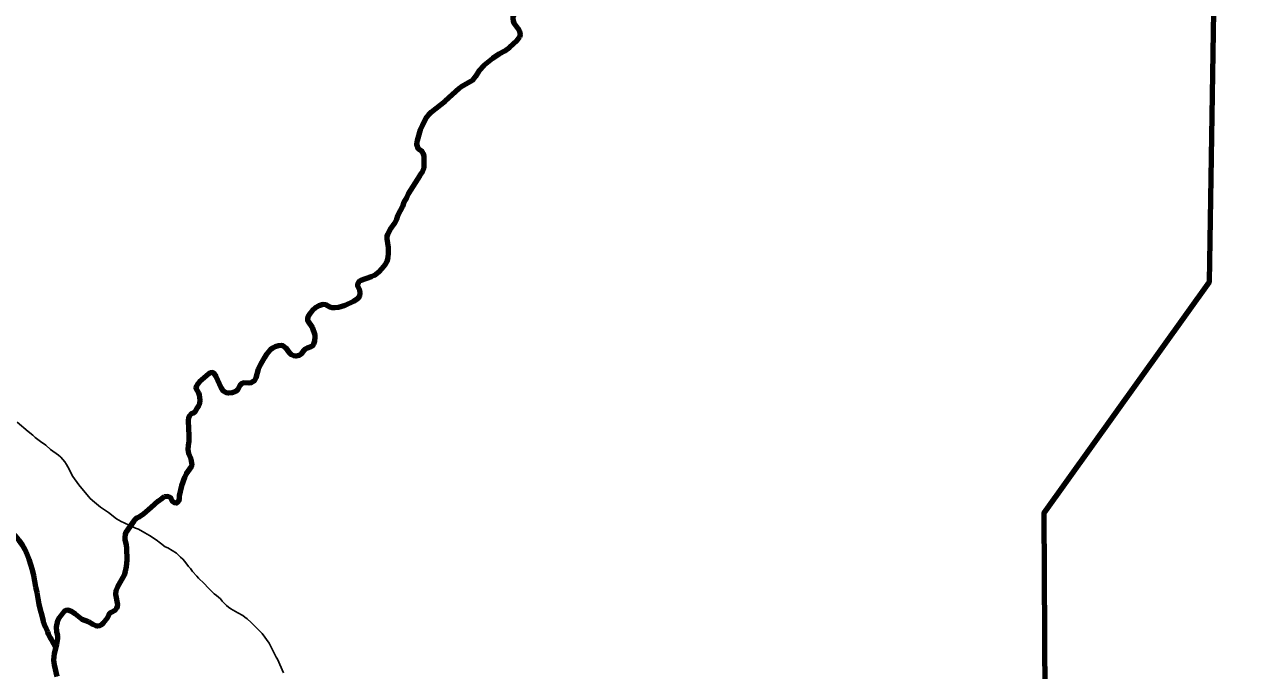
# Model space of a CAD drawing. Extents: x 553962 to 842807, y 8883888 to 9032388.
# Drawn here: x 621164 to 637499, y 8956284 to 8964968 of the extents above; entities that cross this region are included whole.
import ezdxf

# ---------------------------------------------------------------- set-up
doc = ezdxf.new("R2010")
doc.units = 0
doc.header["$LTSCALE"] = 200
for name, color, linetype, lineweight in [('12', 7, 'Continuous', 25), ('24', 7, 'Continuous', 25), ('9', 7, 'Continuous', 90)]:
    doc.layers.add(name, color=color, linetype=linetype, lineweight=lineweight)

msp = doc.modelspace()

# ---------------------------------------------------------------- linework, layer by layer
at = {"layer": '12'}
msp.add_lwpolyline([(621067.6, 8959622.4), (621213.8, 8959498.5), (621277.5, 8959446.5), (621310.7, 8959416.5), (621378.9, 8959364.5), (621451.2, 8959312.6), (621517.4, 8959257.6), (621620.6, 8959177.6), (621652, 8959151.6), (621681.1, 8959122.6), (621709.4, 8959090.6), (621730.8, 8959055.6), (621766, 8958989.6), (621797.6, 8958926.5), (621816.7, 8958894.5), (621897.9, 8958779.4), (622047.1, 8958598.4), (622104.4, 8958547.4), (622189, 8958482.4), (622295.2, 8958408.5), (622402.8, 8958323.5), (622432, 8958306.5), (622464.2, 8958290.6), (622503.3, 8958272.6), (622656.9, 8958198.7), (622695.9, 8958184.8), (622781.7, 8958137.8), (622814.5, 8958116.8), (622845, 8958100.9), (622933, 8958040.9), (622994, 8957997), (623055.6, 8957949), (623090.1, 8957935), (623208.6, 8957861.1), (623261.3, 8957811.1), (623293.1, 8957783.1), (623319, 8957753.1), (623370.1, 8957684.1), (623394.1, 8957657.1), (623423, 8957618), (623480.8, 8957556), (623503.5, 8957528), (623577.3, 8957455), (623634.3, 8957397), (623656.2, 8957377), (623681.5, 8957349), (623715.2, 8957318), (623746.4, 8957294), (623796.4, 8957250.1), (623820, 8957220), (623881.1, 8957162.1), (623907.7, 8957139.1), (623938.3, 8957116.1), (624032.6, 8957060.1), (624097.3, 8957025.2), (624126.4, 8957005.2), (624156.6, 8956982.2), (624209.6, 8956933.2), (624300.1, 8956843.2), (624356.6, 8956783.2), (624452.3, 8956653.2), (624547.5, 8956464), (624563.3, 8956437), (624643.8, 8956253.8)], dxfattribs=at)
at = {"layer": '24'}
for points in [[(627864.4, 8965796.7), (627870.8, 8965773.8), (627867.2, 8965732.7), (627839, 8965684.6), (627827.1, 8965654.5), (627811.8, 8965541.3), (627811.5, 8965505.3), (627817.4, 8965449.2), (627838.1, 8965372.1), (627841, 8965321), (627826.7, 8965271.9), (627798.1, 8965236.8), (627783.4, 8965207.8), (627766.8, 8965123.6), (627733.2, 8965082.5), (627726.4, 8965067.5), (627723.3, 8965046.4), (627728.3, 8965015.4), (627739.7, 8964986.4), (627792.5, 8964916.3), (627811.7, 8964876.3), (627823.6, 8964830.2), (627816, 8964796.2)], [(627816, 8964796.2), (627816, 8964796.2), (627780.2, 8964746.1), (627680.5, 8964655.8), (627612, 8964609.6), (627536.8, 8964566.4), (627449.5, 8964509.2), (627333.7, 8964414.8), (627272.4, 8964348.6), (627225, 8964267.4), (627185.5, 8964217.3), (627032.1, 8964127.9), (627004.7, 8964107.8), (626815.8, 8963934.3), (626629.8, 8963789.7), (626590.1, 8963751.6), (626566.7, 8963720.5), (626506, 8963608.3), (626480.1, 8963551.1), (626439.9, 8963406.8), (626430.6, 8963358.8), (626441.2, 8963331.8), (626448.8, 8963299.7), (626457.1, 8963293.7), (626491.3, 8963272.5), (626505.7, 8963251), (626515.9, 8963242.8), (626529.7, 8963201.7), (626531.3, 8963131.3), (626529.2, 8963109.8), (626529.5, 8963038.6), (626501.7, 8962971.9), (626473.9, 8962938.6), (626318.3, 8962688.6), (626296, 8962638.6), (626262.7, 8962577.5), (626240.4, 8962522), (626212.7, 8962460.8), (626174.8, 8962393.8), (626164.1, 8962350.8), (626134.9, 8962291.6), (626076.5, 8962209.4), (626043, 8962145.2), (626033.4, 8962116.2), (626031, 8962086.1), (626050.8, 8961971), (626052.2, 8961893.9), (626043.5, 8961829.8), (626030, 8961782.7), (626007.6, 8961741.6), (625960.4, 8961681.4), (625923.5, 8961643.3), (625862.9, 8961595.1), (625822.7, 8961574), (625681.1, 8961524.7), (625666.2, 8961515.7), (625650, 8961497.6), (625640, 8961477.6), (625636.3, 8961455.5), (625664.5, 8961397.5), (625669.9, 8961359.4), (625663.1, 8961316.3), (625644, 8961283.3), (625582.5, 8961243.1), (625473.5, 8961191.8)], [(625473.5, 8961191.8), (625385.3, 8961162.7), (625335.4, 8961158.6), (625297, 8961160.5), (625268.2, 8961168.5), (625214.1, 8961198.5), (625173.4, 8961205.4), (625117.9, 8961186.3), (625078.9, 8961163.2), (625027.5, 8961119), (625000.9, 8961089), (624975.3, 8961048.8), (624966.1, 8961016.8), (624966.2, 8960999.8), (624973, 8960982.7), (625029.9, 8960900.7), (625064.6, 8960798.6), (625067, 8960768.6), (625061.1, 8960709.5), (625046, 8960671.4), (625027.5, 8960644.3), (625011.3, 8960634.2), (624961, 8960619.2), (624936.3, 8960606.1), (624912, 8960582), (624879.5, 8960536.9), (624854.3, 8960516.8), (624811.3, 8960509.7), (624784.5, 8960512.7), (624750.7, 8960527.7), (624725.6, 8960556.7), (624680, 8960618.7), (624640.1, 8960648.7), (624615.7, 8960653.7), (624577.3, 8960648.6), (624531.2, 8960635.5), (624496.8, 8960619.4)], [(624496.8, 8960619.4), (624466.5, 8960595.3), (624466.5, 8960595.3), (624418.2, 8960536.2), (624388.4, 8960493.1), (624334.1, 8960398.8), (624304.9, 8960334.7), (624271.6, 8960219.4), (624255.9, 8960184.4), (624237, 8960167.3), (624209.4, 8960152.2), (624177.8, 8960149.2), (624105.6, 8960150.1), (624084, 8960144), (624056.4, 8960117.9), (624029.7, 8960062.8), (624008.5, 8960040.7), (623952.6, 8960017.6), (623906.6, 8960011.5), (623879.7, 8960018.5), (623839.9, 8960041.5), (623809.1, 8960087.5), (623742.1, 8960236.6), (623708.6, 8960280.6), (623691, 8960291.6), (623663.5, 8960287.6), (623642.3, 8960274.5), (623518.1, 8960166.2), (623487.9, 8960132.1), (623473.9, 8960107), (623469.3, 8960080), (623503, 8960016.9), (623511.8, 8959991.9), (623518.8, 8959918.8), (623515.2, 8959871.7), (623503, 8959841.6), (623483.8, 8959814.6), (623458.3, 8959764.4), (623435.3, 8959743.4), (623405.8, 8959733.3), (623380.1, 8959708.2), (623370, 8959684.2), (623363, 8959639.1), (623374, 8959437.8), (623371.3, 8959365.7), (623362.7, 8959309.6), (623359.5, 8959254.5), (623367, 8959203.4), (623399.7, 8959131.4), (623414.8, 8959045.2), (623404.2, 8959022.2), (623338.3, 8958926.9), (623315, 8958880.8), (623272.9, 8958769.6), (623243.1, 8958633.3), (623241.6, 8958590.3), (623234, 8958561.2), (623207.1, 8958537.1), (623180.9, 8958538.1), (623154, 8958559.1), (623142.4, 8958588.1), (623129.2, 8958606.1), (623114.3, 8958616.1), (623091.3, 8958624.1), (623048.1, 8958618)], [(623048.1, 8958618), (623008.6, 8958598.9), (622961, 8958563.8), (622867, 8958474.5), (622765.3, 8958385.2), (622710.3, 8958350.1), (622672.6, 8958336), (622645.8, 8958310.9), (622635.8, 8958292.8), (622526.4, 8958139.4), (622516.5, 8958114.4), (622511.7, 8958078.3), (622515.3, 8958048.3), (622533.3, 8957971.2), (622537.7, 8957930.1), (622539.2, 8957771.9), (622532.6, 8957678.7), (622519.6, 8957617.6), (622503, 8957566.5), (622414.7, 8957413.1), (622392.8, 8957358), (622387.2, 8957313.9), (622413.1, 8957173.7), (622412, 8957144.7), (622401.3, 8957121.6), (622379.3, 8957091.6), (622329.5, 8957067.4), (622303.6, 8957046.4), (622292.3, 8957028.3), (622277.2, 8956988.2), (622224.7, 8956922.1), (622199.4, 8956902), (622173.6, 8956888.9), (622144.5, 8956882.9), (622124.1, 8956884.8), (622082.2, 8956903.8), (622023.4, 8956940.8)], [(622023.4, 8956940.8), (621940, 8956970.7), (621852.9, 8957044.7), (621852.9, 8957044.7), (621788.3, 8957084.6), (621747.1, 8957098.6), (621722, 8957094.5), (621699.9, 8957079.5), (621630.5, 8956993.2), (621609.1, 8956955.1), (621593, 8956869), (621597.7, 8956809.9), (621609.5, 8956752.8), (621610.3, 8956716.8), (621596.7, 8956635.6), (621564.2, 8956517.4), (621555.7, 8956425.2), (621563.4, 8956363.1), (621602.1, 8956205)]]:
    msp.add_lwpolyline(points, dxfattribs=at)
at = {"layer": '9'}
for points in [[(637260.6, 8972975.8), (637076.8, 8961505.7), (634855.7, 8958401.3), (634875.3, 8955110.3)], [(627864.4, 8965796.7), (627870.8, 8965773.8), (627867.2, 8965732.7), (627839, 8965684.6), (627827.1, 8965654.5), (627811.8, 8965541.3), (627811.5, 8965505.3), (627817.4, 8965449.2), (627838.1, 8965372.1), (627841, 8965321), (627826.7, 8965271.9), (627798.1, 8965236.8), (627783.4, 8965207.8), (627766.8, 8965123.6), (627733.2, 8965082.5), (627726.4, 8965067.5), (627723.3, 8965046.4), (627728.3, 8965015.4), (627739.7, 8964986.4), (627792.5, 8964916.3), (627811.7, 8964876.3), (627823.6, 8964830.2), (627816, 8964796.2)], [(627816, 8964796.2), (627816, 8964796.2), (627780.2, 8964746.1), (627680.5, 8964655.8), (627612, 8964609.6), (627536.8, 8964566.4), (627449.5, 8964509.2), (627333.7, 8964414.8), (627272.4, 8964348.6), (627225, 8964267.4), (627185.5, 8964217.3), (627032.1, 8964127.9), (627004.7, 8964107.8), (626815.8, 8963934.3), (626629.8, 8963789.7), (626590.1, 8963751.6), (626566.7, 8963720.5), (626506, 8963608.3), (626480.1, 8963551.1), (626439.9, 8963406.8), (626430.6, 8963358.8), (626441.2, 8963331.8), (626448.8, 8963299.7), (626457.1, 8963293.7), (626491.3, 8963272.5), (626505.7, 8963251), (626515.9, 8963242.8), (626529.7, 8963201.7), (626531.3, 8963131.3), (626529.2, 8963109.8), (626529.5, 8963038.6), (626501.7, 8962971.9), (626473.9, 8962938.6), (626318.3, 8962688.6), (626296, 8962638.6), (626262.7, 8962577.5), (626240.4, 8962522), (626212.7, 8962460.8), (626174.8, 8962393.8), (626164.1, 8962350.8), (626134.9, 8962291.6), (626076.5, 8962209.4), (626043, 8962145.2), (626033.4, 8962116.2), (626031, 8962086.1), (626050.8, 8961971), (626052.2, 8961893.9), (626043.5, 8961829.8), (626030, 8961782.7), (626007.6, 8961741.6), (625960.4, 8961681.4), (625923.5, 8961643.3), (625862.9, 8961595.1), (625822.7, 8961574), (625681.1, 8961524.7), (625666.2, 8961515.7), (625650, 8961497.6), (625640, 8961477.6), (625636.3, 8961455.5), (625664.5, 8961397.5), (625669.9, 8961359.4), (625663.1, 8961316.3), (625644, 8961283.3), (625582.5, 8961243.1), (625473.5, 8961191.8)], [(625473.5, 8961191.8), (625385.3, 8961162.7), (625335.4, 8961158.6), (625297, 8961160.5), (625268.2, 8961168.5), (625214.1, 8961198.5), (625173.4, 8961205.4), (625117.9, 8961186.3), (625078.9, 8961163.2), (625027.5, 8961119), (625000.9, 8961089), (624975.3, 8961048.8), (624966.1, 8961016.8), (624966.2, 8960999.8), (624973, 8960982.7), (625029.9, 8960900.7), (625064.6, 8960798.6), (625067, 8960768.6), (625061.1, 8960709.5), (625046, 8960671.4), (625027.5, 8960644.3), (625011.3, 8960634.2), (624961, 8960619.2), (624936.3, 8960606.1), (624912, 8960582), (624879.5, 8960536.9), (624854.3, 8960516.8), (624811.3, 8960509.7), (624784.5, 8960512.7), (624750.7, 8960527.7), (624725.6, 8960556.7), (624680, 8960618.7), (624640.1, 8960648.7), (624615.7, 8960653.7), (624577.3, 8960648.6), (624531.2, 8960635.5), (624496.8, 8960619.4)], [(624496.8, 8960619.4), (624466.5, 8960595.3), (624466.5, 8960595.3), (624418.2, 8960536.2), (624388.4, 8960493.1), (624334.1, 8960398.8), (624304.9, 8960334.7), (624271.6, 8960219.4), (624255.9, 8960184.4), (624237, 8960167.3), (624209.4, 8960152.2), (624177.8, 8960149.2), (624105.6, 8960150.1), (624084, 8960144), (624056.4, 8960117.9), (624029.7, 8960062.8), (624008.5, 8960040.7), (623952.6, 8960017.6), (623906.6, 8960011.5), (623879.7, 8960018.5), (623839.9, 8960041.5), (623809.1, 8960087.5), (623742.1, 8960236.6), (623708.6, 8960280.6), (623691, 8960291.6), (623663.5, 8960287.6), (623642.3, 8960274.5), (623518.1, 8960166.2), (623487.9, 8960132.1), (623473.9, 8960107), (623469.3, 8960080), (623503, 8960016.9), (623511.8, 8959991.9), (623518.8, 8959918.8), (623515.2, 8959871.7), (623503, 8959841.6), (623483.8, 8959814.6), (623458.3, 8959764.4), (623435.3, 8959743.4), (623405.8, 8959733.3), (623380.1, 8959708.2), (623370, 8959684.2), (623363, 8959639.1), (623374, 8959437.8), (623371.3, 8959365.7), (623362.7, 8959309.6), (623359.5, 8959254.5), (623367, 8959203.4), (623399.7, 8959131.4), (623414.8, 8959045.2), (623404.2, 8959022.2), (623338.3, 8958926.9), (623315, 8958880.8), (623272.9, 8958769.6), (623243.1, 8958633.3), (623241.6, 8958590.3), (623234, 8958561.2), (623207.1, 8958537.1), (623180.9, 8958538.1), (623154, 8958559.1), (623142.4, 8958588.1), (623129.2, 8958606.1), (623114.3, 8958616.1), (623091.3, 8958624.1), (623048.1, 8958618)], [(623048.1, 8958618), (623008.6, 8958598.9), (622961, 8958563.8), (622867, 8958474.5), (622765.3, 8958385.2), (622710.3, 8958350.1), (622672.6, 8958336), (622645.8, 8958310.9), (622635.8, 8958292.8), (622526.4, 8958139.4), (622516.5, 8958114.4), (622511.7, 8958078.3), (622515.3, 8958048.3), (622533.3, 8957971.2), (622537.7, 8957930.1), (622539.2, 8957771.9), (622532.6, 8957678.7), (622519.6, 8957617.6), (622503, 8957566.5), (622414.7, 8957413.1), (622392.8, 8957358), (622387.2, 8957313.9), (622413.1, 8957173.7), (622412, 8957144.7), (622401.3, 8957121.6), (622379.3, 8957091.6), (622329.5, 8957067.4), (622303.6, 8957046.4), (622292.3, 8957028.3), (622277.2, 8956988.2), (622224.7, 8956922.1), (622199.4, 8956902), (622173.6, 8956888.9), (622144.5, 8956882.9), (622124.1, 8956884.8), (622082.2, 8956903.8), (622023.4, 8956940.8)], [(622023.4, 8956940.8), (621940, 8956970.7), (621852.9, 8957044.7), (621852.9, 8957044.7), (621788.3, 8957084.6), (621747.1, 8957098.6), (621722, 8957094.5), (621699.9, 8957079.5), (621630.5, 8956993.2), (621609.1, 8956955.1), (621593, 8956869), (621597.7, 8956809.9), (621609.5, 8956752.8), (621610.3, 8956716.8), (621596.7, 8956635.6), (621564.2, 8956517.4), (621555.7, 8956425.2), (621563.4, 8956363.1), (621602.1, 8956205)]]:
    msp.add_lwpolyline(points, dxfattribs=at)
for points in [[(592698.5, 8977198.4), (599903.5, 8973292.7), (608459.2, 8968138.2), (612674.8, 8965332.6), (616842, 8962096.4), (620005, 8958671.2), (621134, 8957974.7), (621473.4, 8956805.3), (621586.2, 8956597.5)], [(637260.6, 8972975.8), (641524.5, 8971056.2), (652526.1, 8965412.7), (653164.3, 8965062.8), (670790.5, 8953770.1), (686194, 8943929.9), (696283.3, 8937647.1)]]:
    msp.add_spline(points, degree=3, dxfattribs=at)

doc.saveas('drawing.dxf')
